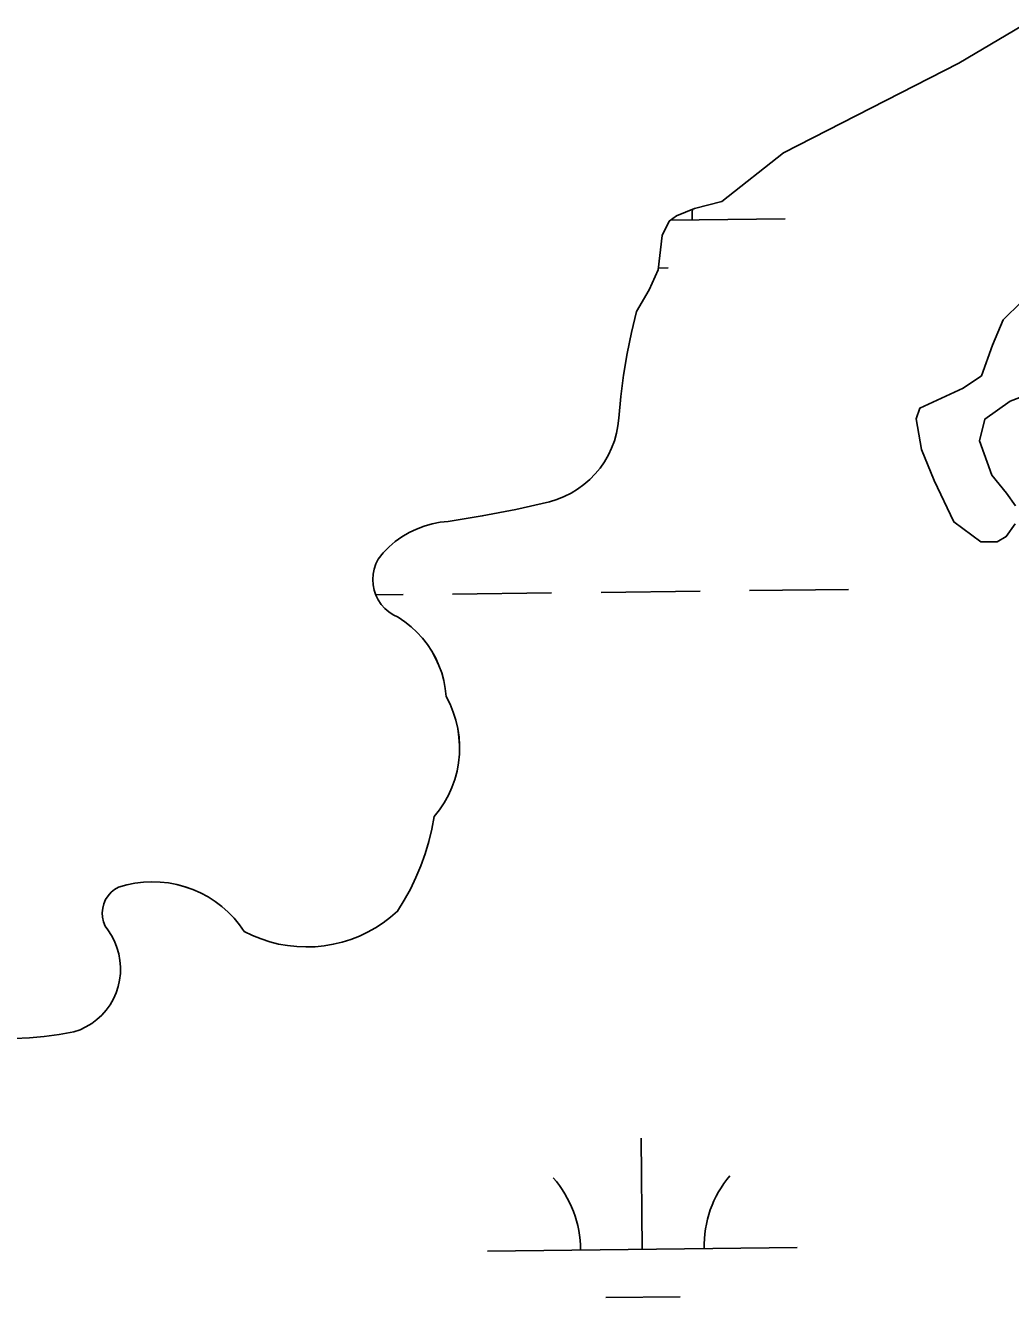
# Model space of a CAD drawing. Extents: x 3684037 to 3722149, y 433263 to 459021.
# Drawn here: x 3714130.3 to 3714448.7, y 451222.8 to 451634.1 of the extents above; entities that cross this region are included whole.
import ezdxf

# ---------------------------------------------------------------- set-up
doc = ezdxf.new("R2010")
doc.units = 0
doc.layers.add('V-TOPO-SHOR', color=7, linetype='Continuous')
doc.layers.add('V-WETL-SWMP', color=7, linetype='Continuous')

msp = doc.modelspace()

# ---------------------------------------------------------------- linework, layer by layer
at = {"layer": 'V-TOPO-SHOR'}
for points in [[(3714452.514, 451634.101), (3714432.0300000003, 451621.903), (3714375.2800000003, 451592.885), (3714355.3710000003, 451577.181), (3714346.602, 451574.873), (3714340.755, 451572.55700000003), (3714338.412, 451570.81200000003), (3714336.061, 451566.146), (3714334.855, 451555.054), (3714331.914, 451548.63800000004), (3714327.801, 451541.642)], [(3714450.233, 451472.903), (3714447.298, 451468.826), (3714444.3710000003, 451467.083), (3714439.114, 451467.099), (3714430.375, 451473.554), (3714423.9960000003, 451487.00800000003), (3714419.9390000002, 451496.951), (3714418.218, 451506.886), (3714419.398, 451510.386), (3714433.437, 451516.765), (3714439.292, 451520.83400000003), (3714442.829, 451530.753), (3714446.36, 451538.916), (3714452.219, 451544.739)], [(3714327.801, 451541.642), (3714326.181, 451534.833), (3714324.801, 451527.97000000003), (3714323.66, 451521.064), (3714322.761, 451514.121), (3714322.108, 451507.152), (3714321.8310000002, 451504.666), (3714321.35, 451502.21), (3714320.668, 451499.804), (3714319.789, 451497.463), (3714318.718, 451495.202), (3714317.465, 451493.037), (3714316.036, 451490.985), (3714314.44, 451489.058), (3714312.691, 451487.268), (3714310.8030000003, 451485.631), (3714308.781, 451484.155), (3714306.647, 451482.852), (3714304.411, 451481.732), (3714302.091, 451480.798), (3714299.701, 451480.061), (3714288.859, 451477.628), (3714277.951, 451475.518), (3714266.984, 451473.735), (3714264.342, 451473.45), (3714261.735, 451472.938), (3714259.179, 451472.207), (3714256.697, 451471.256), (3714254.3030000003, 451470.099), (3714252.017, 451468.744), (3714249.858, 451467.195), (3714247.8370000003, 451465.469), (3714245.973, 451463.574), (3714244.278, 451461.528), (3714243.528, 451459.972), (3714242.989, 451458.33), (3714242.666, 451456.634), (3714242.566, 451454.907), (3714242.69, 451453.18700000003), (3714243.039, 451451.493), (3714243.6040000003, 451449.86100000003), (3714244.3740000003, 451448.315), (3714245.339, 451446.881), (3714246.481, 451445.587), (3714247.784, 451444.45), (3714249.222, 451443.494), (3714250.772, 451442.73), (3714252.9280000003, 451441.29000000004), (3714254.966, 451439.685), (3714256.869, 451437.92100000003), (3714258.626, 451436.012), (3714260.223, 451433.971), (3714261.657, 451431.808), (3714262.91, 451429.537), (3714263.981, 451427.173), (3714264.86, 451424.734), (3714265.542, 451422.231), (3714266.025, 451419.68200000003), (3714266.302, 451417.103), (3714267.551, 451414.63300000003), (3714268.598, 451412.071), (3714269.433, 451409.431), (3714270.054, 451406.734), (3714270.451, 451403.996), (3714270.627, 451401.233), (3714270.58, 451398.466), (3714270.31, 451395.712), (3714269.8140000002, 451392.988), (3714269.1040000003, 451390.313), (3714268.1780000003, 451387.704), (3714267.043, 451385.179), (3714265.71, 451382.754), (3714264.182, 451380.446), (3714262.474, 451378.267), (3714261.704, 451374.21), (3714260.723, 451370.19800000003), (3714259.5330000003, 451366.24100000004), (3714258.139, 451362.354), (3714256.541, 451358.545), (3714254.745, 451354.826), (3714252.761, 451351.20300000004), (3714250.586, 451347.69), (3714248.353, 451345.749), (3714245.992, 451343.965), (3714243.514, 451342.347), (3714240.931, 451340.903), (3714238.255, 451339.64), (3714235.498, 451338.56200000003), (3714232.676, 451337.67600000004), (3714229.796, 451336.98600000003), (3714226.88, 451336.494), (3714223.935, 451336.20300000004), (3714220.9760000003, 451336.115)], [(3714456.213, 451515.522), (3714448.611, 451512.626), (3714440.415, 451506.814), (3714438.639, 451499.81), (3714442.6920000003, 451488.699), (3714447.343, 451482.842), (3714450.251, 451478.746)], [(3714220.9760000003, 451336.115), (3714218.018, 451336.232), (3714215.075, 451336.549), (3714212.163, 451337.067), (3714209.292, 451337.784), (3714206.4760000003, 451338.696), (3714203.7290000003, 451339.799), (3714201.0670000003, 451341.088), (3714199.494, 451343.314), (3714197.755, 451345.411), (3714195.861, 451347.369), (3714193.821, 451349.175), (3714191.648, 451350.822), (3714189.356, 451352.294), (3714186.958, 451353.58900000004), (3714184.47, 451354.693), (3714181.9020000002, 451355.604), (3714179.27, 451356.315), (3714176.593, 451356.822), (3714173.886, 451357.121), (3714171.162, 451357.21400000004), (3714168.44, 451357.09500000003), (3714165.735, 451356.767), (3714163.062, 451356.235), (3714160.441, 451355.49700000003), (3714159.165, 451354.748), (3714158.022, 451353.806), (3714157.043, 451352.696), (3714156.251, 451351.446), (3714155.665, 451350.087), (3714155.3000000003, 451348.653), (3714155.165, 451347.178), (3714155.265, 451345.702), (3714155.597, 451344.26), (3714156.15, 451342.88800000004), (3714156.912, 451341.618), (3714158.1, 451339.836), (3714159.099, 451337.942), (3714159.9020000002, 451335.957), (3714160.504, 451333.901), (3714160.895, 451331.79600000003), (3714161.072, 451329.662), (3714161.0330000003, 451327.522), (3714160.779, 451325.396), (3714160.312, 451323.305), (3714159.636, 451321.271), (3714158.759, 451319.317), (3714157.69, 451317.462), (3714156.441, 451315.723), (3714155.024, 451314.12), (3714153.451, 451312.666), (3714151.739, 451311.37700000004), (3714149.906, 451310.26900000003), (3714147.973, 451309.35000000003), (3714145.955, 451308.631), (3714141.204, 451307.795), (3714136.42, 451307.16500000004), (3714131.611, 451306.739), (3714126.792, 451306.522)]]:
    msp.add_lwpolyline(points, dxfattribs=at)
at = {"layer": 'V-WETL-SWMP'}
for p, q in [((3714338.8350211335, 451571.12724936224), (3714375.823933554, 451571.55766747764)), ((3714334.9196272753, 451555.64964355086), (3714338.0060564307, 451555.68555850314)), ((3714243.575752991, 451449.93964467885), (3714252.3854891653, 451450.04215837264)), ((3714268.384405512, 451450.2283283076), (3714300.382238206, 451450.6006681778)), ((3714316.381154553, 451450.78683811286), (3714348.3789872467, 451451.15917798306)), ((3714364.377903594, 451451.34534791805), (3714396.375736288, 451451.71768778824)), ((3714329.6981987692, 451238.3234072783), (3714329.2793165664, 451274.3209702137)), ((3714279.7015851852, 451237.7416262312), (3714379.6948123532, 451238.9051883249)), ((3714317.878560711, 451222.75382444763), (3714341.8769352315, 451223.0330793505))]:
    msp.add_line(p, q, dxfattribs=at)
for points in [[(3714452.514, 451634.101), (3714432.031, 451621.903), (3714375.281, 451592.886), (3714355.3710000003, 451577.181), (3714346.602, 451574.874), (3714340.754, 451572.55700000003), (3714338.412, 451570.81200000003), (3714336.06, 451566.147), (3714334.855, 451555.054), (3714331.914, 451548.639), (3714327.802, 451541.643), (3714326.182, 451534.833), (3714324.801, 451527.97000000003), (3714323.66, 451521.063), (3714322.762, 451514.121), (3714322.1070000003, 451507.151), (3714321.8310000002, 451504.66500000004), (3714321.3510000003, 451502.21), (3714320.668, 451499.804), (3714319.789, 451497.462), (3714318.718, 451495.202), (3714317.464, 451493.037), (3714316.035, 451490.985), (3714314.441, 451489.05700000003), (3714312.6920000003, 451487.268), (3714310.802, 451485.631), (3714308.782, 451484.155), (3714306.647, 451482.852), (3714304.411, 451481.731), (3714302.09, 451480.798), (3714299.7, 451480.061), (3714288.859, 451477.628), (3714277.95, 451475.51900000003), (3714266.984, 451473.735), (3714264.342, 451473.449), (3714261.734, 451472.938), (3714259.179, 451472.206), (3714256.696, 451471.257), (3714254.3030000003, 451470.10000000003), (3714252.018, 451468.743), (3714249.858, 451467.195), (3714247.838, 451465.468), (3714245.973, 451463.574), (3714244.2770000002, 451461.528), (3714243.529, 451459.971), (3714242.989, 451458.33), (3714242.666, 451456.63300000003), (3714242.566, 451454.908), (3714242.691, 451453.186), (3714243.039, 451451.493), (3714243.603, 451449.86100000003), (3714244.3740000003, 451448.315), (3714245.339, 451446.882), (3714246.4820000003, 451445.587), (3714247.7830000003, 451444.451), (3714249.221, 451443.493), (3714250.771, 451442.73), (3714252.929, 451441.291), (3714254.966, 451439.684), (3714256.8680000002, 451437.92100000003), (3714258.625, 451436.012), (3714260.224, 451433.97000000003), (3714261.656, 451431.80700000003), (3714262.911, 451429.537), (3714263.981, 451427.174), (3714264.861, 451424.734), (3714265.543, 451422.231)], [(3714450.2320000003, 451472.904), (3714447.298, 451468.825), (3714444.372, 451467.083), (3714439.115, 451467.10000000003), (3714430.375, 451473.554), (3714423.995, 451487.00800000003), (3714419.9390000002, 451496.951), (3714418.219, 451506.886), (3714419.399, 451510.386), (3714433.438, 451516.765), (3714439.292, 451520.83400000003), (3714442.829, 451530.75200000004), (3714446.36, 451538.917), (3714452.22, 451544.739)], [(3714456.213, 451515.522), (3714448.61, 451512.62700000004), (3714440.414, 451506.813), (3714438.639, 451499.81), (3714442.691, 451488.699), (3714447.344, 451482.843), (3714450.251, 451478.745)], [(3714265.543, 451422.231), (3714266.025, 451419.68200000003), (3714266.302, 451417.103), (3714267.552, 451414.63300000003), (3714268.598, 451412.071), (3714269.433, 451409.43200000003), (3714270.0530000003, 451406.735), (3714270.452, 451403.996), (3714270.628, 451401.233), (3714270.58, 451398.466), (3714270.309, 451395.711), (3714269.815, 451392.988), (3714269.103, 451390.313), (3714268.177, 451387.705), (3714267.043, 451385.18), (3714265.7090000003, 451382.755), (3714264.183, 451380.446), (3714262.475, 451378.268), (3714261.705, 451374.21), (3714260.723, 451370.19800000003), (3714259.5330000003, 451366.242), (3714258.1380000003, 451362.355), (3714256.541, 451358.545), (3714254.7460000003, 451354.825), (3714252.7600000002, 451351.20300000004), (3714250.586, 451347.691), (3714248.353, 451345.749), (3714245.991, 451343.965), (3714243.514, 451342.348), (3714240.931, 451340.903), (3714238.255, 451339.639), (3714235.498, 451338.56200000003), (3714232.6750000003, 451337.67600000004), (3714229.7970000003, 451336.98600000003), (3714226.879, 451336.494), (3714223.934, 451336.204), (3714220.9760000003, 451336.11600000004), (3714218.019, 451336.231), (3714215.076, 451336.549), (3714212.163, 451337.067), (3714209.292, 451337.784), (3714206.4760000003, 451338.696), (3714203.73, 451339.799), (3714201.066, 451341.088), (3714199.494, 451343.313), (3714197.755, 451345.411), (3714195.86, 451347.369), (3714193.821, 451349.17600000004), (3714191.649, 451350.821), (3714189.3570000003, 451352.295), (3714186.9590000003, 451353.588), (3714184.469, 451354.693), (3714181.901, 451355.604), (3714179.27, 451356.315), (3714176.593, 451356.822), (3714173.8850000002, 451357.12200000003), (3714171.162, 451357.213), (3714168.44, 451357.09500000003), (3714165.735, 451356.768), (3714163.063, 451356.234), (3714160.44, 451355.49700000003), (3714159.164, 451354.74700000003), (3714158.022, 451353.805), (3714157.043, 451352.696), (3714156.251, 451351.446), (3714155.665, 451350.087), (3714155.3000000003, 451348.653), (3714155.166, 451347.179), (3714155.2660000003, 451345.702), (3714155.597, 451344.26), (3714156.15, 451342.887), (3714156.913, 451341.619), (3714158.099, 451339.836), (3714159.099, 451337.942), (3714159.903, 451335.957), (3714160.504, 451333.902), (3714160.895, 451331.79600000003), (3714161.071, 451329.662), (3714161.032, 451327.521), (3714160.778, 451325.395), (3714160.311, 451323.305), (3714159.636, 451321.272), (3714158.759, 451319.318), (3714157.691, 451317.462), (3714156.441, 451315.723), (3714155.023, 451314.119), (3714153.45, 451312.666), (3714151.739, 451311.378), (3714149.906, 451310.26900000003), (3714147.972, 451309.35000000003), (3714145.955, 451308.631), (3714141.203, 451307.795), (3714136.419, 451307.164), (3714131.612, 451306.739), (3714126.792, 451306.522)]]:
    msp.add_lwpolyline(points, dxfattribs=at)
for centre, radius, start, end in [((3714381.060989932, 451572.0934433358), 35.246287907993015, 175.9261972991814, 181.4385223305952), ((3714274.4534795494, 451238.1553924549), 35.24628790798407, 359.89486695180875, 41.43852528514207), ((3714384.9318687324, 451239.44096418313), 35.246287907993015, 139.89486399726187, 181.4385223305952)]:
    msp.add_arc(centre, radius, start, end, dxfattribs=at)

doc.saveas('drawing.dxf')
